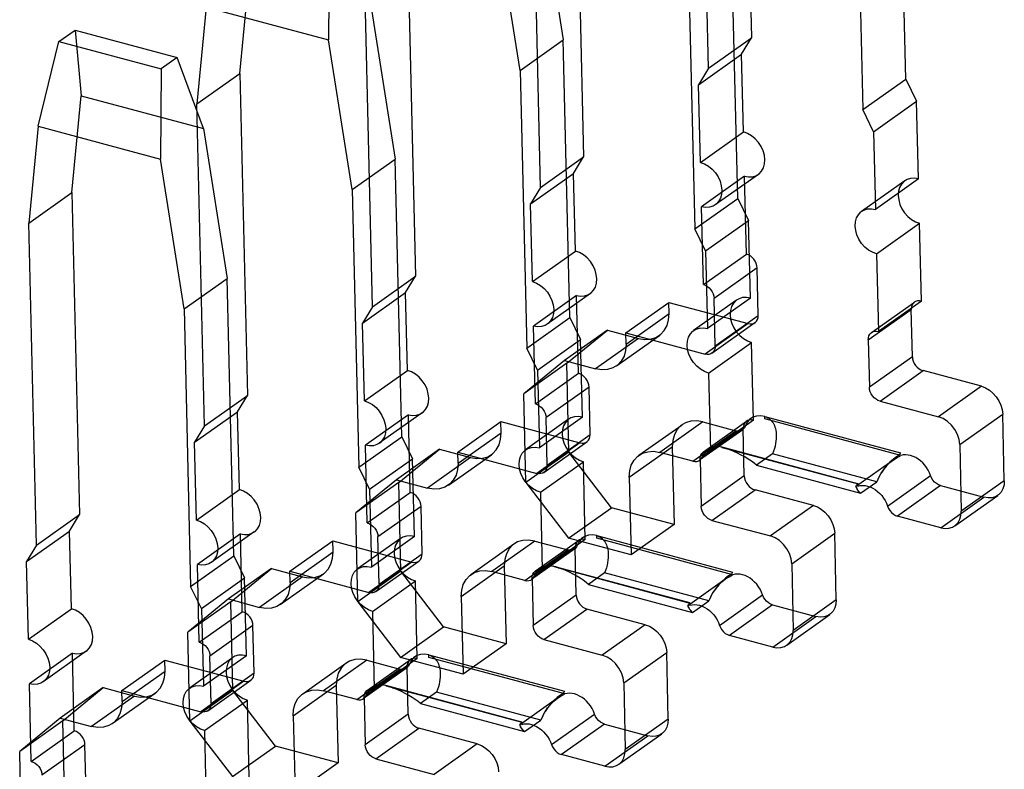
# Model space of a CAD drawing. Header units: millimetres. Extents: x 6 to 414, y 7 to 290.
# Tile 280 of 341: x 201.427 to 201.824, y 140.348 to 140.65. Entities that reach past the tile are written whole.
import ezdxf

# ---------------------------------------------------------------- set-up
doc = ezdxf.new("R2010")
doc.units = ezdxf.units.MM
doc.header["$LTSCALE"] = 23.1
doc.layers.get('0').update_dxf_attribs({"linetype": 'CONTINUOUS'})

msp = doc.modelspace()

# ---------------------------------------------------------------- linework, layer by layer
at = {"color": 6, "linetype": 'Continuous'}
for p, q in [((201.71861, 140.77256), (201.72169, 140.64276)), ((201.70434, 140.63046), (201.70127, 140.76026)), ((201.78385, 140.62608), (201.7812, 140.73798)), ((201.76386, 140.72568), (201.76651, 140.61378)), ((201.65086, 140.72451), (201.65393, 140.59471)), ((201.63659, 140.5824), (201.63351, 140.71221)), ((201.63613, 140.70226), (201.6457, 140.64187)), ((201.62835, 140.62957), (201.61878, 140.68996)), ((201.7161, 140.57802), (201.71345, 140.68993)), ((201.5513, 140.67826), (201.55103, 140.6419)), ((201.69611, 140.67762), (201.69876, 140.56572)), ((201.58311, 140.67646), (201.58618, 140.54665)), ((201.51535, 140.6284), (201.51912, 140.66742)), ((201.56884, 140.53435), (201.56576, 140.66416)), ((201.50178, 140.65512), (201.49801, 140.6161)), ((201.50178, 140.65512), (201.55103, 140.6419)), ((201.56838, 140.6542), (201.57794, 140.59382)), ((201.44238, 140.64126), (201.44889, 140.64587)), ((201.44889, 140.64587), (201.49005, 140.63482)), ((201.44889, 140.64587), (201.45137, 140.61937)), ((201.5606, 140.58152), (201.55103, 140.6419)), ((201.62835, 140.62957), (201.6457, 140.64187)), ((201.64835, 140.52997), (201.6457, 140.64187)), ((201.70434, 140.63046), (201.72169, 140.64276)), ((201.71767, 140.63613), (201.72169, 140.64276)), ((201.43403, 140.60707), (201.44238, 140.64126)), ((201.44238, 140.64126), (201.48355, 140.63021)), ((201.49005, 140.63482), (201.48355, 140.63021)), ((201.50062, 140.60615), (201.49005, 140.63482)), ((201.70032, 140.62383), (201.71767, 140.63613)), ((201.71841, 140.6048), (201.71767, 140.63613)), ((201.48355, 140.63021), (201.48328, 140.59385)), ((201.62835, 140.62957), (201.631, 140.51767)), ((201.70434, 140.63046), (201.70032, 140.62383)), ((201.49801, 140.6161), (201.51535, 140.6284)), ((201.51535, 140.6284), (201.51843, 140.4986)), ((201.76651, 140.61378), (201.78385, 140.62608)), ((201.78385, 140.62608), (201.78824, 140.6172)), ((201.70107, 140.5925), (201.70032, 140.62383)), ((201.4476, 140.58035), (201.45137, 140.61937)), ((201.45137, 140.61937), (201.50062, 140.60615)), ((201.50108, 140.4863), (201.49801, 140.6161)), ((201.77089, 140.6049), (201.76651, 140.61378)), ((201.77089, 140.6049), (201.78824, 140.6172)), ((201.78898, 140.58587), (201.78824, 140.6172)), ((201.43403, 140.60707), (201.43026, 140.56805)), ((201.43403, 140.60707), (201.48328, 140.59385)), ((201.50062, 140.60615), (201.51019, 140.54576)), ((201.70107, 140.5925), (201.71841, 140.6048)), ((201.77089, 140.6049), (201.77163, 140.57356)), ((201.49285, 140.53346), (201.48328, 140.59385)), ((201.5606, 140.58152), (201.57794, 140.59382)), ((201.5806, 140.48192), (201.57794, 140.59382)), ((201.63659, 140.5824), (201.65393, 140.59471)), ((201.64992, 140.58808), (201.65393, 140.59471)), ((201.63257, 140.57578), (201.64992, 140.58808)), ((201.65066, 140.55675), (201.64992, 140.58808)), ((201.71884, 140.5869), (201.70149, 140.5746)), ((201.72441, 140.58769), (201.70706, 140.57539)), ((201.71958, 140.55556), (201.71884, 140.5869)), ((201.78898, 140.58587), (201.77163, 140.57356)), ((201.63659, 140.5824), (201.63257, 140.57578)), ((201.78341, 140.58507), (201.76606, 140.57277)), ((201.43026, 140.56805), (201.4476, 140.58035)), ((201.4476, 140.58035), (201.45068, 140.45055)), ((201.5606, 140.58152), (201.56325, 140.46962)), ((201.69876, 140.56572), (201.7161, 140.57802)), ((201.7161, 140.57802), (201.72048, 140.56914)), ((201.63331, 140.54445), (201.63257, 140.57578)), ((201.70223, 140.54326), (201.70149, 140.5746)), ((201.43333, 140.43824), (201.43026, 140.56805)), ((201.70314, 140.55684), (201.72048, 140.56914)), ((201.72123, 140.53781), (201.72048, 140.56914)), ((201.77206, 140.55566), (201.7894, 140.56796)), ((201.79015, 140.53663), (201.7894, 140.56796)), ((201.70314, 140.55684), (201.69876, 140.56572)), ((201.63331, 140.54445), (201.65066, 140.55675)), ((201.70223, 140.54326), (201.71958, 140.55556)), ((201.70314, 140.55684), (201.70388, 140.52551)), ((201.77206, 140.55566), (201.7728, 140.52433)), ((201.56884, 140.53435), (201.58618, 140.54665)), ((201.58216, 140.54003), (201.58618, 140.54665)), ((201.72388, 140.54996), (201.70654, 140.53766)), ((201.72434, 140.53086), (201.72388, 140.54996)), ((201.49285, 140.53346), (201.51019, 140.54576)), ((201.51284, 140.43386), (201.51019, 140.54576)), ((201.56482, 140.52773), (201.58216, 140.54003)), ((201.58291, 140.50869), (201.58216, 140.54003)), ((201.65108, 140.53884), (201.63374, 140.52654)), ((201.65666, 140.53964), (201.63931, 140.52734)), ((201.65183, 140.50751), (201.65108, 140.53884)), ((201.56884, 140.53435), (201.56482, 140.52773)), ((201.67097, 140.52377), (201.68832, 140.53608)), ((201.68832, 140.53608), (201.72024, 140.52751)), ((201.68842, 140.5316), (201.68832, 140.53608)), ((201.71565, 140.53702), (201.69831, 140.52471)), ((201.72123, 140.53781), (201.70388, 140.52551)), ((201.70699, 140.51856), (201.70654, 140.53766)), ((201.77001, 140.52393), (201.78736, 140.53623)), ((201.79015, 140.53663), (201.7728, 140.52433)), ((201.49285, 140.53346), (201.4955, 140.42156)), ((201.67108, 140.5193), (201.68842, 140.5316)), ((201.70699, 140.51856), (201.72434, 140.53086)), ((201.76871, 140.52098), (201.78605, 140.53328)), ((201.7865, 140.51418), (201.78605, 140.53328)), ((201.56556, 140.49639), (201.56482, 140.52773)), ((201.631, 140.51767), (201.64835, 140.52997)), ((201.63448, 140.49521), (201.63374, 140.52654)), ((201.64835, 140.52997), (201.65273, 140.52109)), ((201.72024, 140.52751), (201.7029, 140.51521)), ((201.70568, 140.51561), (201.72303, 140.52791)), ((201.66354, 140.52493), (201.64619, 140.51263)), ((201.64716, 140.51154), (201.66354, 140.52493)), ((201.66354, 140.52493), (201.67614, 140.52155)), ((201.66716, 140.51044), (201.6845, 140.52275)), ((201.67097, 140.52377), (201.7029, 140.51521)), ((201.67108, 140.5193), (201.67097, 140.52377)), ((201.63539, 140.50879), (201.65273, 140.52109)), ((201.65347, 140.48976), (201.65273, 140.52109)), ((201.67614, 140.52155), (201.6588, 140.50925)), ((201.70431, 140.50761), (201.72165, 140.51991)), ((201.72239, 140.48858), (201.72165, 140.51991)), ((201.76871, 140.52098), (201.76916, 140.50187)), ((201.63539, 140.50879), (201.631, 140.51767)), ((201.64619, 140.51263), (201.62982, 140.49924)), ((201.64716, 140.51154), (201.62982, 140.49924)), ((201.64619, 140.51263), (201.6588, 140.50925)), ((201.64801, 140.47573), (201.64716, 140.51154)), ((201.7865, 140.51418), (201.76916, 140.50187)), ((201.56556, 140.49639), (201.58291, 140.50869)), ((201.63448, 140.49521), (201.65183, 140.50751)), ((201.63539, 140.50879), (201.63613, 140.47746)), ((201.70431, 140.50761), (201.70505, 140.47627)), ((201.77347, 140.49627), (201.79081, 140.50857)), ((201.81433, 140.50226), (201.79081, 140.50857)), ((201.50108, 140.4863), (201.51843, 140.4986)), ((201.51441, 140.49197), (201.51843, 140.4986)), ((201.63067, 140.46343), (201.62982, 140.49924)), ((201.65613, 140.50191), (201.63879, 140.48961)), ((201.65658, 140.4828), (201.65613, 140.50191)), ((201.81433, 140.50226), (201.79699, 140.48996)), ((201.77347, 140.49627), (201.79699, 140.48996)), ((201.49707, 140.47967), (201.51441, 140.49197)), ((201.51515, 140.46064), (201.51441, 140.49197)), ((201.58333, 140.49079), (201.56599, 140.47849)), ((201.5889, 140.49159), (201.57156, 140.47928)), ((201.58407, 140.45946), (201.58333, 140.49079)), ((201.8056, 140.47875), (201.82295, 140.49105)), ((201.82358, 140.4642), (201.82295, 140.49105)), ((201.60322, 140.47572), (201.62057, 140.48802)), ((201.62057, 140.48802), (201.65249, 140.47946)), ((201.62067, 140.48355), (201.62057, 140.48802)), ((201.6479, 140.48896), (201.63056, 140.47666)), ((201.65347, 140.48976), (201.63613, 140.47746)), ((201.63924, 140.4705), (201.63879, 140.48961)), ((201.67628, 140.47444), (201.69362, 140.48674)), ((201.70198, 140.48793), (201.68464, 140.47563)), ((201.72239, 140.48858), (201.70185, 140.47398)), ((201.70198, 140.48793), (201.7153, 140.48436)), ((201.70226, 140.47588), (201.71961, 140.48818)), ((201.50108, 140.4863), (201.49707, 140.47967)), ((201.60333, 140.47124), (201.62067, 140.48355)), ((201.63924, 140.4705), (201.65658, 140.4828)), ((201.69796, 140.47206), (201.7153, 140.48436)), ((201.71809, 140.48476), (201.70074, 140.47245)), ((201.70095, 140.47292), (201.7183, 140.48523)), ((201.71875, 140.46612), (201.7183, 140.48523)), ((201.49781, 140.44834), (201.49707, 140.47967)), ((201.56325, 140.46962), (201.5806, 140.48192)), ((201.5806, 140.48192), (201.58498, 140.47304)), ((201.65249, 140.47946), (201.63515, 140.46715)), ((201.63793, 140.46755), (201.65528, 140.47985)), ((201.8056, 140.47875), (201.80624, 140.4519)), ((201.56673, 140.44716), (201.56599, 140.47849)), ((201.59579, 140.47688), (201.57844, 140.46458)), ((201.57941, 140.46349), (201.59579, 140.47688)), ((201.59579, 140.47688), (201.60839, 140.4735)), ((201.5994, 140.46239), (201.61675, 140.47469)), ((201.60322, 140.47572), (201.63515, 140.46715)), ((201.60333, 140.47124), (201.60322, 140.47572)), ((201.64801, 140.47573), (201.63067, 140.46343)), ((201.66524, 140.45332), (201.64801, 140.47573)), ((201.67235, 140.46559), (201.6897, 140.47789)), ((201.69796, 140.47206), (201.68464, 140.47563)), ((201.6897, 140.47789), (201.69044, 140.44655)), ((201.73016, 140.47507), (201.72366, 140.47046)), ((201.77217, 140.4638), (201.73016, 140.47507)), ((201.56764, 140.46074), (201.58498, 140.47304)), ((201.58572, 140.44171), (201.58498, 140.47304)), ((201.60839, 140.4735), (201.59104, 140.4612)), ((201.63655, 140.45955), (201.6539, 140.47185)), ((201.65464, 140.44052), (201.6539, 140.47185)), ((201.70095, 140.47292), (201.70141, 140.45382)), ((201.77953, 140.47307), (201.76354, 140.46173)), ((201.56764, 140.46074), (201.56325, 140.46962)), ((201.72366, 140.47046), (201.76566, 140.45919)), ((201.57844, 140.46458), (201.56206, 140.45118)), ((201.57941, 140.46349), (201.56206, 140.45118)), ((201.57844, 140.46458), (201.59104, 140.4612)), ((201.58026, 140.42768), (201.57941, 140.46349)), ((201.63067, 140.46343), (201.64789, 140.44102)), ((201.67235, 140.46559), (201.67309, 140.43425)), ((201.71875, 140.46612), (201.70141, 140.45382)), ((201.76566, 140.45919), (201.77217, 140.4638)), ((201.7765, 140.45395), (201.79384, 140.46625)), ((201.82358, 140.4642), (201.80624, 140.4519)), ((201.49781, 140.44834), (201.51515, 140.46064)), ((201.56673, 140.44716), (201.58407, 140.45946)), ((201.56764, 140.46074), (201.56838, 140.4294)), ((201.63655, 140.45955), (201.6373, 140.42822)), ((201.70571, 140.44822), (201.72306, 140.46052)), ((201.74658, 140.45421), (201.72306, 140.46052)), ((201.79787, 140.4622), (201.78053, 140.4499)), ((201.79787, 140.4622), (201.81539, 140.4575)), ((201.79805, 140.4452), (201.81539, 140.4575)), ((201.80362, 140.44599), (201.82097, 140.4583)), ((201.56291, 140.41538), (201.56206, 140.45118)), ((201.58838, 140.45385), (201.57103, 140.44155)), ((201.58883, 140.43475), (201.58838, 140.45385)), ((201.64789, 140.44102), (201.66524, 140.45332)), ((201.69044, 140.44655), (201.66524, 140.45332)), ((201.74658, 140.45421), (201.72924, 140.44191)), ((201.43333, 140.43824), (201.45068, 140.45055)), ((201.44666, 140.44392), (201.45068, 140.45055)), ((201.70571, 140.44822), (201.72924, 140.44191)), ((201.79805, 140.4452), (201.78053, 140.4499)), ((201.42931, 140.43162), (201.44666, 140.44392)), ((201.4474, 140.41259), (201.44666, 140.44392)), ((201.52115, 140.44353), (201.50381, 140.43123)), ((201.69044, 140.44655), (201.67309, 140.43425)), ((201.73785, 140.4307), (201.75519, 140.443)), ((201.75583, 140.41615), (201.75519, 140.443)), ((201.51558, 140.44274), (201.49823, 140.43044)), ((201.51632, 140.4114), (201.51558, 140.44274)), ((201.53547, 140.42767), (201.55281, 140.43997)), ((201.55281, 140.43997), (201.58474, 140.4314)), ((201.55292, 140.43549), (201.55281, 140.43997)), ((201.58015, 140.44091), (201.5628, 140.42861)), ((201.58572, 140.44171), (201.56838, 140.4294)), ((201.57149, 140.42245), (201.57103, 140.44155)), ((201.63423, 140.43988), (201.61688, 140.42758)), ((201.65464, 140.44052), (201.63409, 140.42593)), ((201.63423, 140.43988), (201.64755, 140.43631)), ((201.63451, 140.42782), (201.65185, 140.44012)), ((201.67309, 140.43425), (201.64789, 140.44102)), ((201.43333, 140.43824), (201.42931, 140.43162)), ((201.53557, 140.42319), (201.55292, 140.43549)), ((201.60852, 140.42639), (201.62587, 140.43869)), ((201.63021, 140.424), (201.64755, 140.43631)), ((201.65034, 140.4367), (201.63299, 140.4244)), ((201.6332, 140.42487), (201.65055, 140.43717)), ((201.651, 140.41807), (201.65055, 140.43717)), ((201.43006, 140.40029), (201.42931, 140.43162)), ((201.4955, 140.42156), (201.51284, 140.43386)), ((201.51284, 140.43386), (201.51723, 140.42498)), ((201.58474, 140.4314), (201.56739, 140.4191)), ((201.57018, 140.4195), (201.58752, 140.4318)), ((201.57149, 140.42245), (201.58883, 140.43475)), ((201.49898, 140.3991), (201.49823, 140.43044)), ((201.52803, 140.42883), (201.51069, 140.41653)), ((201.51166, 140.41543), (201.52803, 140.42883)), ((201.52803, 140.42883), (201.54064, 140.42545)), ((201.53547, 140.42767), (201.56739, 140.4191)), ((201.53557, 140.42319), (201.53547, 140.42767)), ((201.58026, 140.42768), (201.56291, 140.41538)), ((201.59748, 140.40526), (201.58026, 140.42768)), ((201.6046, 140.41753), (201.62194, 140.42983)), ((201.63021, 140.424), (201.61688, 140.42758)), ((201.62194, 140.42983), (201.62269, 140.3985)), ((201.66241, 140.42702), (201.65591, 140.42241)), ((201.70442, 140.41575), (201.66241, 140.42702)), ((201.73785, 140.4307), (201.73849, 140.40384)), ((201.49988, 140.41268), (201.51723, 140.42498)), ((201.51797, 140.39365), (201.51723, 140.42498)), ((201.54064, 140.42545), (201.52329, 140.41314)), ((201.53165, 140.41434), (201.549, 140.42664)), ((201.5688, 140.4115), (201.58615, 140.4238)), ((201.58689, 140.39247), (201.58615, 140.4238)), ((201.6332, 140.42487), (201.63365, 140.40577)), ((201.71177, 140.42501), (201.69579, 140.41368)), ((201.49988, 140.41268), (201.4955, 140.42156)), ((201.65591, 140.42241), (201.69791, 140.41113)), ((201.51069, 140.41653), (201.49431, 140.40313)), ((201.51166, 140.41543), (201.49431, 140.40313)), ((201.51069, 140.41653), (201.52329, 140.41314)), ((201.51251, 140.37962), (201.51166, 140.41543)), ((201.56291, 140.41538), (201.58014, 140.39296)), ((201.6046, 140.41753), (201.60534, 140.3862)), ((201.651, 140.41807), (201.63365, 140.40577)), ((201.69791, 140.41113), (201.70442, 140.41575)), ((201.70874, 140.40589), (201.72609, 140.4182)), ((201.75583, 140.41615), (201.73849, 140.40384)), ((201.43006, 140.40029), (201.4474, 140.41259)), ((201.49898, 140.3991), (201.51632, 140.4114)), ((201.49988, 140.41268), (201.50062, 140.38135)), ((201.5688, 140.4115), (201.56954, 140.38017)), ((201.63796, 140.40016), (201.65531, 140.41247)), ((201.67883, 140.40615), (201.65531, 140.41247)), ((201.73012, 140.41415), (201.71277, 140.40185)), ((201.73012, 140.41415), (201.74764, 140.40945)), ((201.7303, 140.39715), (201.74764, 140.40945)), ((201.73587, 140.39794), (201.75321, 140.41024)), ((201.49516, 140.36732), (201.49431, 140.40313)), ((201.52063, 140.4058), (201.50328, 140.3935)), ((201.52108, 140.3867), (201.52063, 140.4058)), ((201.58014, 140.39296), (201.59748, 140.40526)), ((201.62269, 140.3985), (201.59748, 140.40526)), ((201.67883, 140.40615), (201.66148, 140.39385)), ((201.63796, 140.40016), (201.66148, 140.39385)), ((201.7303, 140.39715), (201.71277, 140.40185)), ((201.4534, 140.39548), (201.43605, 140.38318)), ((201.62269, 140.3985), (201.60534, 140.3862)), ((201.44783, 140.39468), (201.43048, 140.38238)), ((201.44857, 140.36335), (201.44783, 140.39468)), ((201.46772, 140.37961), (201.48506, 140.39192)), ((201.48506, 140.39192), (201.51698, 140.38335)), ((201.48517, 140.38744), (201.48506, 140.39192)), ((201.5124, 140.39286), (201.49505, 140.38055)), ((201.51797, 140.39365), (201.50062, 140.38135)), ((201.50373, 140.3744), (201.50328, 140.3935)), ((201.56648, 140.39183), (201.54913, 140.37953)), ((201.58689, 140.39247), (201.56634, 140.37787)), ((201.56648, 140.39183), (201.5798, 140.38825)), ((201.56676, 140.37977), (201.5841, 140.39207)), ((201.60534, 140.3862), (201.58014, 140.39296)), ((201.6701, 140.38265), (201.68744, 140.39495)), ((201.68808, 140.36809), (201.68744, 140.39495)), ((201.46782, 140.37514), (201.48517, 140.38744)), ((201.54077, 140.37833), (201.55812, 140.39063)), ((201.56245, 140.37595), (201.5798, 140.38825)), ((201.58258, 140.38865), (201.56524, 140.37635)), ((201.56545, 140.37682), (201.58279, 140.38912)), ((201.58325, 140.37002), (201.58279, 140.38912)), ((201.51698, 140.38335), (201.49964, 140.37105)), ((201.50243, 140.37145), (201.51977, 140.38375)), ((201.50373, 140.3744), (201.52108, 140.3867)), ((201.43122, 140.35105), (201.43048, 140.38238)), ((201.46028, 140.38077), (201.44294, 140.36847)), ((201.4439, 140.36738), (201.46028, 140.38077)), ((201.46028, 140.38077), (201.47288, 140.37739)), ((201.46772, 140.37961), (201.49964, 140.37105)), ((201.46782, 140.37514), (201.46772, 140.37961)), ((201.51251, 140.37962), (201.49516, 140.36732)), ((201.52973, 140.35721), (201.51251, 140.37962)), ((201.53685, 140.36948), (201.55419, 140.38178)), ((201.56245, 140.37595), (201.54913, 140.37953)), ((201.55419, 140.38178), (201.55493, 140.35045)), ((201.6701, 140.38265), (201.67073, 140.35579)), ((201.47288, 140.37739), (201.45554, 140.36509)), ((201.4639, 140.36628), (201.48124, 140.37859)), ((201.50105, 140.36345), (201.51839, 140.37575)), ((201.51914, 140.34442), (201.51839, 140.37575)), ((201.56545, 140.37682), (201.5659, 140.35771)), ((201.59466, 140.37897), (201.58815, 140.37435)), ((201.63666, 140.36769), (201.59466, 140.37897)), ((201.64402, 140.37696), (201.62804, 140.36562)), ((201.58815, 140.37435), (201.63016, 140.36308)), ((201.44294, 140.36847), (201.42656, 140.35508)), ((201.4439, 140.36738), (201.42656, 140.35508)), ((201.44294, 140.36847), (201.45554, 140.36509)), ((201.44475, 140.33157), (201.4439, 140.36738)), ((201.53685, 140.36948), (201.53759, 140.33815)), ((201.58325, 140.37002), (201.5659, 140.35771)), ((201.63016, 140.36308), (201.63666, 140.36769)), ((201.64099, 140.35784), (201.65833, 140.37014)), ((201.68808, 140.36809), (201.67073, 140.35579)), ((201.49516, 140.36732), (201.51239, 140.34491)), ((201.50105, 140.36345), (201.50179, 140.33211)), ((201.57021, 140.35211), (201.58755, 140.36441)), ((201.61108, 140.3581), (201.58755, 140.36441)), ((201.66237, 140.3661), (201.64502, 140.35379)), ((201.66237, 140.3661), (201.67989, 140.36139)), ((201.43122, 140.35105), (201.44857, 140.36335)), ((201.66254, 140.34909), (201.67989, 140.36139)), ((201.66812, 140.34989), (201.68546, 140.36219)), ((201.45287, 140.35775), (201.43553, 140.34545)), ((201.45333, 140.33864), (201.45287, 140.35775)), ((201.51239, 140.34491), (201.52973, 140.35721)), ((201.55493, 140.35045), (201.52973, 140.35721)), ((201.61108, 140.3581), (201.59373, 140.3458)), ((201.42741, 140.31927), (201.42656, 140.35508)), ((201.57021, 140.35211), (201.59373, 140.3458)), ((201.66254, 140.34909), (201.64502, 140.35379)), ((201.55493, 140.35045), (201.53759, 140.33815))]:
    msp.add_line(p, q, dxfattribs=at)
at = {"color": 7, "linetype": 'Continuous'}
for p, q in [((201.72697, 140.49012), (201.78171, 140.47544)), ((201.727, 140.48908), (201.72697, 140.49012)), ((201.78186, 140.47436), (201.727, 140.48908)), ((201.70963, 140.47782), (201.76436, 140.46313)), ((201.70999, 140.47749), (201.70963, 140.47782)), ((201.76473, 140.4628), (201.70999, 140.47749)), ((201.78171, 140.47544), (201.78137, 140.4746)), ((201.77297, 140.46553), (201.77393, 140.46726)), ((201.76436, 140.46313), (201.76452, 140.46205)), ((201.77299, 140.46559), (201.77217, 140.4638)), ((201.76497, 140.45986), (201.76566, 140.45919)), ((201.65922, 140.44207), (201.71395, 140.42738)), ((201.65924, 140.44103), (201.65922, 140.44207)), ((201.71411, 140.4263), (201.65924, 140.44103)), ((201.64187, 140.42977), (201.69661, 140.41508)), ((201.64224, 140.42944), (201.64187, 140.42977)), ((201.69697, 140.41475), (201.64224, 140.42944)), ((201.71395, 140.42738), (201.71361, 140.42655)), ((201.70521, 140.41748), (201.70618, 140.41921)), ((201.69661, 140.41508), (201.69677, 140.414)), ((201.70524, 140.41753), (201.70442, 140.41575)), ((201.69722, 140.4118), (201.69791, 140.41113)), ((201.59147, 140.39402), (201.6462, 140.37933)), ((201.59149, 140.39297), (201.59147, 140.39402)), ((201.64636, 140.37825), (201.59149, 140.39297)), ((201.57412, 140.38171), (201.62886, 140.36703)), ((201.57449, 140.38138), (201.57412, 140.38171)), ((201.62922, 140.36669), (201.57449, 140.38138)), ((201.6462, 140.37933), (201.64586, 140.3785)), ((201.63749, 140.36948), (201.63666, 140.36769)), ((201.63746, 140.36943), (201.63843, 140.37116)), ((201.62886, 140.36703), (201.62902, 140.36595)), ((201.62947, 140.36375), (201.63016, 140.36308))]:
    msp.add_line(p, q, dxfattribs=at)
at = {"color": 6, "linetype": 'Continuous'}
for points in [[(201.72702, 140.59359), (201.72682, 140.59538), (201.72631, 140.59718), (201.7255, 140.59893), (201.72441, 140.60059), (201.72312, 140.60203), (201.72166, 140.60325), (201.72008, 140.60418), (201.71841, 140.6048)], [(201.70107, 140.5925), (201.7027, 140.59189), (201.70428, 140.59097), (201.70575, 140.58976), (201.70707, 140.58828), (201.70814, 140.58665), (201.70895, 140.58491), (201.70947, 140.58311), (201.70968, 140.58129)], [(201.71884, 140.5869), (201.72046, 140.58663), (201.72202, 140.58671), (201.72345, 140.58715), (201.72471, 140.58793), (201.72572, 140.589), (201.72646, 140.59033), (201.7269, 140.59187), (201.72702, 140.59359)], [(201.78898, 140.58587), (201.78735, 140.58613), (201.78579, 140.58605), (201.78437, 140.58562), (201.7831, 140.58484), (201.78209, 140.58377), (201.78135, 140.58243), (201.78091, 140.58089), (201.78079, 140.57917)], [(201.70968, 140.58129), (201.70956, 140.5796), (201.70913, 140.57805), (201.70839, 140.57672), (201.70737, 140.57562), (201.70613, 140.57485), (201.7047, 140.57442), (201.70315, 140.57433), (201.70149, 140.5746)], [(201.78079, 140.57917), (201.78099, 140.57739), (201.78151, 140.57559), (201.78231, 140.57384), (201.7834, 140.57218), (201.78469, 140.57073), (201.78616, 140.56951), (201.78774, 140.56858), (201.7894, 140.56796)], [(201.76345, 140.56687), (201.76356, 140.56856), (201.764, 140.57011), (201.76473, 140.57144), (201.76576, 140.57254), (201.767, 140.5733), (201.76842, 140.57374), (201.76998, 140.57383), (201.77163, 140.57356)], [(201.77206, 140.55566), (201.77042, 140.55627), (201.76884, 140.55719), (201.76737, 140.5584), (201.76606, 140.55988), (201.76498, 140.5615), (201.76417, 140.56325), (201.76365, 140.56505), (201.76345, 140.56687)], [(201.65927, 140.54554), (201.65907, 140.54732), (201.65856, 140.54912), (201.65775, 140.55087), (201.65666, 140.55253), (201.65537, 140.55398), (201.6539, 140.55519), (201.65232, 140.55613), (201.65066, 140.55675)], [(201.72388, 140.54996), (201.72378, 140.55085), (201.72353, 140.55175), (201.72312, 140.55263), (201.72258, 140.55346), (201.72193, 140.55418), (201.7212, 140.55479), (201.72041, 140.55525), (201.71958, 140.55556)], [(201.63331, 140.54445), (201.63495, 140.54384), (201.63653, 140.54291), (201.638, 140.5417), (201.63932, 140.54023), (201.64039, 140.5386), (201.6412, 140.53685), (201.64172, 140.53505), (201.64193, 140.53324)], [(201.65108, 140.53884), (201.65271, 140.53858), (201.65427, 140.53866), (201.6557, 140.53909), (201.65696, 140.53987), (201.65797, 140.54094), (201.65871, 140.54227), (201.65915, 140.54382), (201.65927, 140.54554)], [(201.70223, 140.54326), (201.70305, 140.54296), (201.70384, 140.5425), (201.70458, 140.54189), (201.70523, 140.54116), (201.70577, 140.54034), (201.70618, 140.53947), (201.70644, 140.53857), (201.70654, 140.53766)], [(201.72123, 140.53781), (201.7196, 140.53808), (201.71804, 140.538), (201.71661, 140.53756), (201.71535, 140.53678), (201.71434, 140.53571), (201.7136, 140.53438), (201.71316, 140.53284), (201.71304, 140.53111)], [(201.79015, 140.53663), (201.78933, 140.53676), (201.78855, 140.53672), (201.78784, 140.5365), (201.78721, 140.53611), (201.7867, 140.53558), (201.78633, 140.53491), (201.78611, 140.53414), (201.78605, 140.53328)], [(201.64193, 140.53324), (201.64181, 140.53154), (201.64137, 140.53), (201.64064, 140.52866), (201.63962, 140.52757), (201.63838, 140.5268), (201.63695, 140.52636), (201.63539, 140.52627), (201.63374, 140.52654)], [(201.67614, 140.52155), (201.67858, 140.52115), (201.68092, 140.52128), (201.68306, 140.52193), (201.68496, 140.52309), (201.68647, 140.5247), (201.68758, 140.5267), (201.68824, 140.52901), (201.68842, 140.5316)], [(201.71304, 140.53111), (201.71324, 140.52933), (201.71375, 140.52753), (201.71456, 140.52578), (201.71565, 140.52412), (201.71694, 140.52267), (201.71841, 140.52146), (201.71999, 140.52053), (201.72165, 140.51991)], [(201.72024, 140.52751), (201.72106, 140.52738), (201.72183, 140.52742), (201.72255, 140.52763), (201.72318, 140.52802), (201.72369, 140.52856), (201.72405, 140.52922), (201.72427, 140.53), (201.72434, 140.53086)], [(201.69569, 140.51881), (201.69581, 140.52051), (201.69625, 140.52205), (201.69698, 140.52339), (201.698, 140.52448), (201.69924, 140.52525), (201.70067, 140.52569), (201.70223, 140.52578), (201.70388, 140.52551)], [(201.76871, 140.52098), (201.76877, 140.52183), (201.76898, 140.5226), (201.76935, 140.52327), (201.76986, 140.52381), (201.77048, 140.5242), (201.7712, 140.52442), (201.77197, 140.52446), (201.7728, 140.52433)], [(201.67108, 140.5193), (201.6709, 140.51675), (201.67025, 140.51444), (201.66915, 140.51243), (201.66761, 140.51079), (201.66575, 140.50964), (201.66361, 140.50898), (201.66128, 140.50885), (201.6588, 140.50925)], [(201.70431, 140.50761), (201.70267, 140.50821), (201.70109, 140.50914), (201.69962, 140.51035), (201.6983, 140.51182), (201.69723, 140.51345), (201.69642, 140.5152), (201.6959, 140.517), (201.69569, 140.51881)], [(201.70699, 140.51856), (201.70693, 140.51771), (201.70672, 140.51694), (201.70635, 140.51627), (201.70584, 140.51572), (201.70522, 140.51534), (201.7045, 140.51512), (201.70373, 140.51507), (201.7029, 140.51521)], [(201.7865, 140.51418), (201.7866, 140.51329), (201.78686, 140.51239), (201.78726, 140.51151), (201.78781, 140.51068), (201.78846, 140.50996), (201.78919, 140.50935), (201.78998, 140.50888), (201.79081, 140.50857)], [(201.59152, 140.49749), (201.59132, 140.49927), (201.5908, 140.50107), (201.59, 140.50282), (201.58891, 140.50448), (201.58762, 140.50593), (201.58615, 140.50714), (201.58457, 140.50807), (201.58291, 140.50869)], [(201.65613, 140.50191), (201.65603, 140.5028), (201.65577, 140.5037), (201.65537, 140.50457), (201.65483, 140.5054), (201.65418, 140.50613), (201.65345, 140.50673), (201.65266, 140.5072), (201.65183, 140.50751)], [(201.77347, 140.49627), (201.77265, 140.49658), (201.77186, 140.49704), (201.77112, 140.49764), (201.77046, 140.49838), (201.76993, 140.49919), (201.76952, 140.50007), (201.76926, 140.50097), (201.76916, 140.50187)], [(201.81433, 140.50226), (201.81597, 140.50165), (201.81755, 140.50073), (201.81902, 140.49952), (201.82034, 140.49805), (201.82141, 140.49642), (201.82222, 140.49467), (201.82274, 140.49287), (201.82295, 140.49105)], [(201.56556, 140.49639), (201.5672, 140.49578), (201.56878, 140.49486), (201.57025, 140.49365), (201.57156, 140.49218), (201.57264, 140.49055), (201.57345, 140.4888), (201.57397, 140.487), (201.57417, 140.48519)], [(201.58333, 140.49079), (201.58496, 140.49052), (201.58652, 140.49061), (201.58794, 140.49104), (201.58921, 140.49182), (201.59022, 140.49289), (201.59096, 140.49422), (201.5914, 140.49576), (201.59152, 140.49749)], [(201.63448, 140.49521), (201.6353, 140.49491), (201.63609, 140.49444), (201.63682, 140.49384), (201.63748, 140.4931), (201.63802, 140.49229), (201.63842, 140.49141), (201.63868, 140.49051), (201.63879, 140.48961)], [(201.65347, 140.48976), (201.65185, 140.49003), (201.65029, 140.48994), (201.64886, 140.48951), (201.6476, 140.48873), (201.64659, 140.48766), (201.64585, 140.48633), (201.64541, 140.48479), (201.64529, 140.48306)], [(201.70198, 140.48793), (201.69954, 140.48833), (201.6972, 140.48821), (201.69506, 140.48756), (201.69316, 140.48639), (201.69165, 140.48479), (201.69054, 140.48279), (201.68988, 140.48047), (201.6897, 140.47789)], [(201.72239, 140.48858), (201.72158, 140.48871), (201.7208, 140.48867), (201.72009, 140.48845), (201.71945, 140.48806), (201.71895, 140.48753), (201.71858, 140.48686), (201.71836, 140.48609), (201.7183, 140.48523)], [(201.72697, 140.49012), (201.72529, 140.49039), (201.72365, 140.49028), (201.72217, 140.48979), (201.72089, 140.48892), (201.7199, 140.48776), (201.71885, 140.48556)], [(201.72697, 140.49012), (201.72741, 140.48999), (201.72783, 140.48981), (201.72824, 140.4896), (201.72863, 140.48936), (201.72901, 140.48907), (201.72937, 140.48874), (201.72971, 140.48837), (201.73004, 140.48796), (201.73034, 140.48751), (201.73062, 140.487), (201.73088, 140.48645), (201.7311, 140.48584), (201.73129, 140.48519), (201.73145, 140.48447), (201.73156, 140.48371), (201.73163, 140.4829), (201.73165, 140.48203), (201.73161, 140.48112), (201.73152, 140.48017), (201.73137, 140.47918), (201.73116, 140.47817), (201.73089, 140.47714), (201.73056, 140.47611), (201.73016, 140.47507)], [(201.8056, 140.47875), (201.80535, 140.48079), (201.80469, 140.48284), (201.80365, 140.4848), (201.80228, 140.4866), (201.80067, 140.48809), (201.79888, 140.48922), (201.79699, 140.48996)], [(201.57417, 140.48519), (201.57406, 140.48349), (201.57362, 140.48195), (201.57289, 140.48061), (201.57186, 140.47952), (201.57062, 140.47875), (201.5692, 140.47831), (201.56764, 140.47822), (201.56599, 140.47849)], [(201.60839, 140.4735), (201.61083, 140.4731), (201.61317, 140.47322), (201.61531, 140.47387), (201.61721, 140.47504), (201.61872, 140.47665), (201.61983, 140.47865), (201.62049, 140.48096), (201.62067, 140.48355)], [(201.64529, 140.48306), (201.64549, 140.48128), (201.646, 140.47948), (201.64681, 140.47773), (201.6479, 140.47607), (201.64919, 140.47462), (201.65065, 140.47341), (201.65223, 140.47248), (201.6539, 140.47185)], [(201.65249, 140.47946), (201.6533, 140.47932), (201.65408, 140.47936), (201.6548, 140.47958), (201.65543, 140.47997), (201.65593, 140.48051), (201.6563, 140.48117), (201.65652, 140.48194), (201.65658, 140.4828)], [(201.71885, 140.48556), (201.71835, 140.48496), (201.71771, 140.48453), (201.71697, 140.48428), (201.71617, 140.48422), (201.7153, 140.48436)], [(201.62794, 140.47076), (201.62806, 140.47245), (201.62849, 140.474), (201.62923, 140.47534), (201.63025, 140.47643), (201.63149, 140.4772), (201.63292, 140.47764), (201.63447, 140.47773), (201.63613, 140.47746)], [(201.67235, 140.46559), (201.67253, 140.46813), (201.67318, 140.47045), (201.67428, 140.47245), (201.67582, 140.47409), (201.67768, 140.47524), (201.67982, 140.4759), (201.68215, 140.47604), (201.68464, 140.47563)], [(201.69796, 140.47206), (201.6988, 140.47192), (201.69962, 140.47198), (201.70036, 140.47223), (201.701, 140.47266), (201.70149, 140.47324), (201.70253, 140.47542)], [(201.70095, 140.47292), (201.70101, 140.47377), (201.70123, 140.47455), (201.7016, 140.47521), (201.70211, 140.47576), (201.70273, 140.47614), (201.70344, 140.47636), (201.70422, 140.47641), (201.70505, 140.47627)], [(201.70253, 140.47542), (201.70354, 140.47661), (201.70481, 140.47748), (201.70629, 140.47798), (201.70789, 140.47809), (201.70963, 140.47782)], [(201.70963, 140.47782), (201.71, 140.47772), (201.71039, 140.4776), (201.71079, 140.47748), (201.71121, 140.47734), (201.71163, 140.47719), (201.71207, 140.47704), (201.71251, 140.47687), (201.71298, 140.47669)], [(201.79384, 140.46625), (201.79341, 140.46738), (201.79287, 140.46847), (201.79222, 140.46951), (201.79149, 140.47049), (201.79067, 140.47139), (201.78978, 140.47221), (201.78884, 140.47291), (201.78786, 140.47351), (201.78684, 140.47398), (201.78582, 140.47433), (201.78479, 140.47455), (201.78378, 140.47462), (201.78281, 140.47456), (201.78186, 140.47436)], [(201.60333, 140.47124), (201.60315, 140.4687), (201.6025, 140.46638), (201.6014, 140.46438), (201.59986, 140.46274), (201.598, 140.46159), (201.59586, 140.46093), (201.59353, 140.46079), (201.59104, 140.4612)], [(201.63655, 140.45955), (201.63492, 140.46016), (201.63334, 140.46109), (201.63187, 140.4623), (201.63055, 140.46377), (201.62948, 140.4654), (201.62867, 140.46715), (201.62815, 140.46895), (201.62794, 140.47076)], [(201.63924, 140.4705), (201.63918, 140.46966), (201.63896, 140.46888), (201.6386, 140.46821), (201.63808, 140.46767), (201.63746, 140.46728), (201.63675, 140.46706), (201.63597, 140.46702), (201.63515, 140.46715)], [(201.71875, 140.46612), (201.71885, 140.46523), (201.71911, 140.46433), (201.71951, 140.46346), (201.72006, 140.46263), (201.7207, 140.4619), (201.72144, 140.4613), (201.72223, 140.46083), (201.72306, 140.46052)], [(201.79787, 140.4622), (201.79702, 140.46252), (201.79619, 140.46302), (201.79543, 140.46367), (201.79477, 140.46445), (201.79423, 140.46531), (201.79384, 140.46625)], [(201.82358, 140.4642), (201.82346, 140.4625), (201.82303, 140.46096), (201.8223, 140.45962), (201.82127, 140.45853), (201.82003, 140.45776), (201.81861, 140.45732), (201.81705, 140.45723), (201.81539, 140.4575)], [(201.52377, 140.44943), (201.52357, 140.45122), (201.52305, 140.45302), (201.52225, 140.45477), (201.52116, 140.45643), (201.51986, 140.45787), (201.5184, 140.45909), (201.51682, 140.46002), (201.51515, 140.46064)], [(201.58838, 140.45385), (201.58828, 140.45475), (201.58802, 140.45565), (201.58762, 140.45652), (201.58707, 140.45735), (201.58643, 140.45807), (201.58569, 140.45868), (201.5849, 140.45915), (201.58407, 140.45946)], [(201.76452, 140.46205), (201.76546, 140.46226), (201.76644, 140.46232), (201.76745, 140.46224), (201.76847, 140.46203), (201.7695, 140.46168), (201.77051, 140.46121), (201.7715, 140.46061), (201.77244, 140.4599), (201.77333, 140.45909), (201.77414, 140.45819), (201.77488, 140.45721), (201.77552, 140.45617), (201.77606, 140.45508), (201.7765, 140.45395)], [(201.70571, 140.44822), (201.7049, 140.44852), (201.7041, 140.44899), (201.70337, 140.44959), (201.70271, 140.45033), (201.70218, 140.45114), (201.70177, 140.45201), (201.70151, 140.45291), (201.70141, 140.45382)], [(201.74658, 140.45421), (201.74822, 140.4536), (201.7498, 140.45267), (201.75127, 140.45146), (201.75258, 140.44999), (201.75366, 140.44836), (201.75447, 140.44661), (201.75499, 140.44482), (201.75519, 140.443)], [(201.7765, 140.45395), (201.77688, 140.45303), (201.77741, 140.45216), (201.77808, 140.45138), (201.77884, 140.45072), (201.77966, 140.45023), (201.78053, 140.4499)], [(201.79805, 140.4452), (201.79968, 140.44493), (201.80123, 140.44502), (201.80266, 140.44545), (201.80393, 140.44623), (201.80494, 140.4473), (201.80567, 140.44863), (201.80611, 140.45017), (201.80624, 140.4519)], [(201.49781, 140.44834), (201.49944, 140.44773), (201.50103, 140.44681), (201.50249, 140.4456), (201.50381, 140.44412), (201.50488, 140.44249), (201.5057, 140.44075), (201.50621, 140.43895), (201.50642, 140.43713)], [(201.51558, 140.44274), (201.51721, 140.44247), (201.51876, 140.44255), (201.52019, 140.44299), (201.52146, 140.44377), (201.52246, 140.44484), (201.5232, 140.44617), (201.52364, 140.44771), (201.52377, 140.44943)], [(201.56673, 140.44716), (201.56755, 140.44685), (201.56834, 140.44639), (201.56907, 140.44578), (201.56973, 140.44505), (201.57027, 140.44423), (201.57067, 140.44336), (201.57093, 140.44246), (201.57103, 140.44155)], [(201.58572, 140.44171), (201.58409, 140.44197), (201.58254, 140.44189), (201.58111, 140.44146), (201.57984, 140.44068), (201.57884, 140.43961), (201.5781, 140.43827), (201.57766, 140.43673), (201.57753, 140.43501)], [(201.63423, 140.43988), (201.63179, 140.44028), (201.62945, 140.44016), (201.62731, 140.43951), (201.62541, 140.43834), (201.6239, 140.43673), (201.62279, 140.43473), (201.62213, 140.43242), (201.62194, 140.42983)], [(201.65464, 140.44052), (201.65383, 140.44066), (201.65305, 140.44061), (201.65233, 140.4404), (201.6517, 140.44001), (201.6512, 140.43947), (201.65083, 140.43881), (201.65061, 140.43804), (201.65055, 140.43717)], [(201.65922, 140.44207), (201.65753, 140.44234), (201.6559, 140.44223), (201.65441, 140.44173), (201.65314, 140.44087), (201.65215, 140.43971), (201.6511, 140.43751)], [(201.65922, 140.44207), (201.65966, 140.44193), (201.66008, 140.44176), (201.66049, 140.44155), (201.66088, 140.4413), (201.66126, 140.44102), (201.66162, 140.44069), (201.66196, 140.44032), (201.66229, 140.43991), (201.66259, 140.43945), (201.66287, 140.43895), (201.66312, 140.43839), (201.66335, 140.43779), (201.66354, 140.43713), (201.66369, 140.43642), (201.66381, 140.43566), (201.66388, 140.43484), (201.66389, 140.43398), (201.66386, 140.43307), (201.66377, 140.43211), (201.66362, 140.43113), (201.66341, 140.43012), (201.66313, 140.42909), (201.6628, 140.42806), (201.66241, 140.42702)], [(201.73785, 140.4307), (201.73759, 140.43274), (201.73693, 140.43479), (201.7359, 140.43675), (201.73452, 140.43854), (201.73291, 140.44003), (201.73113, 140.44117), (201.72924, 140.44191)], [(201.50642, 140.43713), (201.5063, 140.43544), (201.50587, 140.43389), (201.50514, 140.43256), (201.50411, 140.43146), (201.50287, 140.43069), (201.50145, 140.43026), (201.49989, 140.43017), (201.49823, 140.43044)], [(201.54064, 140.42545), (201.54308, 140.42505), (201.54541, 140.42517), (201.54756, 140.42582), (201.54945, 140.42699), (201.55097, 140.42859), (201.55207, 140.43059), (201.55273, 140.43291), (201.55292, 140.43549)], [(201.57753, 140.43501), (201.57773, 140.43323), (201.57825, 140.43143), (201.57905, 140.42968), (201.58014, 140.42802), (201.58144, 140.42657), (201.5829, 140.42535), (201.58448, 140.42442), (201.58615, 140.4238)], [(201.6511, 140.43751), (201.65059, 140.43691), (201.64996, 140.43648), (201.64922, 140.43623), (201.64842, 140.43617), (201.64755, 140.43631)], [(201.58474, 140.4314), (201.58555, 140.43127), (201.58633, 140.43131), (201.58704, 140.43153), (201.58768, 140.43192), (201.58818, 140.43245), (201.58855, 140.43312), (201.58877, 140.43389), (201.58883, 140.43475)], [(201.56019, 140.42271), (201.56031, 140.4244), (201.56074, 140.42595), (201.56147, 140.42728), (201.5625, 140.42838), (201.56374, 140.42914), (201.56517, 140.42958), (201.56672, 140.42967), (201.56838, 140.4294)], [(201.6046, 140.41753), (201.60478, 140.42008), (201.60543, 140.42239), (201.60653, 140.4244), (201.60807, 140.42604), (201.60993, 140.42719), (201.61206, 140.42785), (201.6144, 140.42798), (201.61688, 140.42758)], [(201.63021, 140.424), (201.63105, 140.42387), (201.63186, 140.42392), (201.63261, 140.42417), (201.63324, 140.4246), (201.63374, 140.42519), (201.63478, 140.42737)], [(201.6332, 140.42487), (201.63326, 140.42572), (201.63348, 140.42649), (201.63384, 140.42716), (201.63436, 140.42771), (201.63498, 140.42809), (201.63569, 140.42831), (201.63647, 140.42835), (201.6373, 140.42822)], [(201.63478, 140.42737), (201.63578, 140.42856), (201.63706, 140.42942), (201.63854, 140.42992), (201.64014, 140.43004), (201.64187, 140.42977)], [(201.64187, 140.42977), (201.64225, 140.42966), (201.64264, 140.42955), (201.64304, 140.42942), (201.64345, 140.42929), (201.64388, 140.42914), (201.64431, 140.42898), (201.64476, 140.42881), (201.64522, 140.42863)], [(201.53557, 140.42319), (201.5354, 140.42065), (201.53475, 140.41833), (201.53365, 140.41633), (201.53211, 140.41469), (201.53025, 140.41353), (201.52811, 140.41288), (201.52578, 140.41274), (201.52329, 140.41314)], [(201.72609, 140.4182), (201.72565, 140.41933), (201.72512, 140.42042), (201.72447, 140.42146), (201.72374, 140.42244), (201.72292, 140.42334), (201.72203, 140.42415), (201.72109, 140.42486), (201.72011, 140.42546), (201.71909, 140.42593), (201.71806, 140.42628), (201.71704, 140.42649), (201.71603, 140.42657), (201.71505, 140.4265), (201.71411, 140.4263)], [(201.5688, 140.4115), (201.56717, 140.41211), (201.56558, 140.41303), (201.56412, 140.41424), (201.5628, 140.41572), (201.56173, 140.41734), (201.56092, 140.41909), (201.5604, 140.42089), (201.56019, 140.42271)], [(201.57149, 140.42245), (201.57143, 140.4216), (201.57121, 140.42083), (201.57084, 140.42016), (201.57033, 140.41961), (201.56971, 140.41923), (201.569, 140.41901), (201.56822, 140.41897), (201.56739, 140.4191)], [(201.651, 140.41807), (201.6511, 140.41718), (201.65136, 140.41628), (201.65176, 140.4154), (201.6523, 140.41457), (201.65295, 140.41385), (201.65368, 140.41324), (201.65447, 140.41278), (201.65531, 140.41247)], [(201.73012, 140.41415), (201.72927, 140.41447), (201.72844, 140.41497), (201.72768, 140.41562), (201.72701, 140.4164), (201.72648, 140.41726), (201.72609, 140.4182)], [(201.75583, 140.41615), (201.75571, 140.41445), (201.75528, 140.4129), (201.75454, 140.41157), (201.75352, 140.41048), (201.75228, 140.40971), (201.75085, 140.40927), (201.7493, 140.40918), (201.74764, 140.40945)], [(201.45601, 140.40138), (201.45581, 140.40316), (201.4553, 140.40496), (201.45449, 140.40671), (201.4534, 140.40837), (201.45211, 140.40982), (201.45065, 140.41103), (201.44907, 140.41197), (201.4474, 140.41259)], [(201.52063, 140.4058), (201.52053, 140.40669), (201.52027, 140.40759), (201.51987, 140.40847), (201.51932, 140.4093), (201.51867, 140.41002), (201.51794, 140.41063), (201.51715, 140.41109), (201.51632, 140.4114)], [(201.69677, 140.414), (201.69771, 140.4142), (201.69868, 140.41427), (201.69969, 140.41419), (201.70072, 140.41398), (201.70175, 140.41363), (201.70276, 140.41315), (201.70375, 140.41256), (201.70469, 140.41185), (201.70557, 140.41104), (201.70639, 140.41014), (201.70713, 140.40916), (201.70777, 140.40812), (201.70831, 140.40703), (201.70874, 140.40589)], [(201.63796, 140.40016), (201.63714, 140.40047), (201.63635, 140.40093), (201.63562, 140.40154), (201.63496, 140.40227), (201.63442, 140.40309), (201.63402, 140.40396), (201.63376, 140.40486), (201.63365, 140.40577)], [(201.67883, 140.40615), (201.68046, 140.40555), (201.68205, 140.40462), (201.68351, 140.40341), (201.68483, 140.40194), (201.6859, 140.40031), (201.68671, 140.39856), (201.68723, 140.39676), (201.68744, 140.39495)], [(201.70874, 140.40589), (201.70912, 140.40498), (201.70966, 140.4041), (201.71033, 140.40332), (201.71109, 140.40267), (201.7119, 140.40218), (201.71277, 140.40185)], [(201.7303, 140.39715), (201.73192, 140.39688), (201.73348, 140.39696), (201.73491, 140.39739), (201.73617, 140.39817), (201.73718, 140.39924), (201.73792, 140.40058), (201.73836, 140.40212), (201.73849, 140.40384)], [(201.43006, 140.40029), (201.43169, 140.39968), (201.43327, 140.39875), (201.43474, 140.39754), (201.43606, 140.39607), (201.43713, 140.39444), (201.43794, 140.39269), (201.43846, 140.39089), (201.43867, 140.38908)], [(201.44783, 140.39468), (201.44945, 140.39442), (201.45101, 140.3945), (201.45244, 140.39493), (201.4537, 140.39571), (201.45471, 140.39678), (201.45545, 140.39811), (201.45589, 140.39966), (201.45601, 140.40138)], [(201.49898, 140.3991), (201.49979, 140.3988), (201.50058, 140.39834), (201.50132, 140.39773), (201.50198, 140.397), (201.50251, 140.39618), (201.50292, 140.39531), (201.50318, 140.39441), (201.50328, 140.3935)], [(201.51797, 140.39365), (201.51634, 140.39392), (201.51478, 140.39384), (201.51336, 140.3934), (201.51209, 140.39262), (201.51108, 140.39155), (201.51034, 140.39022), (201.5099, 140.38868), (201.50978, 140.38695)], [(201.56648, 140.39183), (201.56403, 140.39223), (201.5617, 140.3921), (201.55955, 140.39145), (201.55766, 140.39029), (201.55614, 140.38868), (201.55504, 140.38668), (201.55438, 140.38437), (201.55419, 140.38178)], [(201.58689, 140.39247), (201.58607, 140.3926), (201.5853, 140.39256), (201.58458, 140.39234), (201.58395, 140.39195), (201.58344, 140.39142), (201.58308, 140.39075), (201.58286, 140.38998), (201.58279, 140.38912)], [(201.59147, 140.39402), (201.58978, 140.39429), (201.58815, 140.39418), (201.58666, 140.39368), (201.58539, 140.39282), (201.5844, 140.39165), (201.58334, 140.38945)], [(201.59147, 140.39402), (201.5919, 140.39388), (201.59233, 140.39371), (201.59273, 140.3935), (201.59313, 140.39325), (201.5935, 140.39296), (201.59387, 140.39264), (201.59421, 140.39227), (201.59453, 140.39186), (201.59484, 140.3914), (201.59512, 140.3909), (201.59537, 140.39034), (201.5956, 140.38974), (201.59579, 140.38908), (201.59594, 140.38837), (201.59605, 140.3876), (201.59612, 140.38679), (201.59614, 140.38592), (201.59611, 140.38501), (201.59602, 140.38406), (201.59587, 140.38307), (201.59565, 140.38206), (201.59538, 140.38104), (201.59505, 140.38), (201.59466, 140.37897)], [(201.6701, 140.38265), (201.66984, 140.38469), (201.66918, 140.38674), (201.66815, 140.38869), (201.66677, 140.39049), (201.66516, 140.39198), (201.66338, 140.39312), (201.66148, 140.39385)], [(201.43867, 140.38908), (201.43855, 140.38738), (201.43812, 140.38584), (201.43738, 140.3845), (201.43636, 140.38341), (201.43512, 140.38264), (201.43369, 140.3822), (201.43214, 140.38211), (201.43048, 140.38238)], [(201.47288, 140.37739), (201.47533, 140.37699), (201.47766, 140.37712), (201.4798, 140.37777), (201.4817, 140.37893), (201.48321, 140.38054), (201.48432, 140.38254), (201.48498, 140.38485), (201.48517, 140.38744)], [(201.58334, 140.38945), (201.58284, 140.38886), (201.58221, 140.38842), (201.58147, 140.38817), (201.58066, 140.38812), (201.5798, 140.38825)], [(201.50978, 140.38695), (201.50998, 140.38517), (201.5105, 140.38337), (201.5113, 140.38162), (201.51239, 140.37996), (201.51368, 140.37851), (201.51515, 140.3773), (201.51673, 140.37637), (201.51839, 140.37575)], [(201.51698, 140.38335), (201.5178, 140.38322), (201.51858, 140.38326), (201.51929, 140.38347), (201.51992, 140.38386), (201.52043, 140.3844), (201.5208, 140.38506), (201.52102, 140.38584), (201.52108, 140.3867)], [(201.49244, 140.37465), (201.49255, 140.37635), (201.49299, 140.37789), (201.49372, 140.37923), (201.49475, 140.38032), (201.49599, 140.38109), (201.49741, 140.38153), (201.49897, 140.38162), (201.50062, 140.38135)], [(201.53685, 140.36948), (201.53703, 140.37202), (201.53768, 140.37434), (201.53878, 140.37634), (201.54031, 140.37798), (201.54217, 140.37914), (201.54431, 140.37979), (201.54665, 140.37993), (201.54913, 140.37953)], [(201.56245, 140.37595), (201.5633, 140.37582), (201.56411, 140.37587), (201.56485, 140.37612), (201.56549, 140.37655), (201.56599, 140.37713), (201.56703, 140.37931)], [(201.56545, 140.37682), (201.56551, 140.37767), (201.56573, 140.37844), (201.56609, 140.37911), (201.5666, 140.37965), (201.56722, 140.38004), (201.56794, 140.38026), (201.56872, 140.3803), (201.56954, 140.38017)], [(201.56703, 140.37931), (201.56803, 140.38051), (201.5693, 140.38137), (201.57079, 140.38187), (201.57239, 140.38199), (201.57412, 140.38171)], [(201.57412, 140.38171), (201.5745, 140.38161), (201.57489, 140.38149), (201.57529, 140.38137), (201.5757, 140.38123), (201.57612, 140.38109), (201.57656, 140.38093), (201.57701, 140.38076), (201.57747, 140.38058)], [(201.65833, 140.37014), (201.6579, 140.37128), (201.65736, 140.37236), (201.65672, 140.37341), (201.65598, 140.37439), (201.65517, 140.37529), (201.65428, 140.3761), (201.65334, 140.37681), (201.65235, 140.3774), (201.65134, 140.37788), (201.65031, 140.37823), (201.64929, 140.37844), (201.64827, 140.37852), (201.6473, 140.37845), (201.64636, 140.37825)], [(201.46782, 140.37514), (201.46764, 140.37259), (201.46699, 140.37028), (201.46589, 140.36827), (201.46436, 140.36663), (201.4625, 140.36548), (201.46036, 140.36482), (201.45802, 140.36469), (201.45554, 140.36509)], [(201.50105, 140.36345), (201.49941, 140.36405), (201.49783, 140.36498), (201.49636, 140.36619), (201.49505, 140.36766), (201.49397, 140.36929), (201.49316, 140.37104), (201.49264, 140.37284), (201.49244, 140.37465)], [(201.50373, 140.3744), (201.50368, 140.37355), (201.50346, 140.37278), (201.50309, 140.37211), (201.50258, 140.37156), (201.50196, 140.37118), (201.50125, 140.37096), (201.50047, 140.37091), (201.49964, 140.37105)], [(201.58325, 140.37002), (201.58335, 140.36913), (201.5836, 140.36823), (201.58401, 140.36735), (201.58455, 140.36652), (201.5852, 140.3658), (201.58593, 140.36519), (201.58672, 140.36472), (201.58755, 140.36441)], [(201.66237, 140.3661), (201.66152, 140.36641), (201.66069, 140.36691), (201.65993, 140.36756), (201.65926, 140.36834), (201.65873, 140.3692), (201.65833, 140.37014)], [(201.68808, 140.36809), (201.68796, 140.3664), (201.68752, 140.36485), (201.68679, 140.36351), (201.68577, 140.36242), (201.68453, 140.36165), (201.6831, 140.36122), (201.68154, 140.36113), (201.67989, 140.36139)], [(201.62902, 140.36595), (201.62996, 140.36615), (201.63093, 140.36621), (201.63194, 140.36614), (201.63297, 140.36592), (201.63399, 140.36558), (201.63501, 140.3651), (201.63599, 140.3645), (201.63694, 140.3638), (201.63782, 140.36299), (201.63864, 140.36209), (201.63937, 140.36111), (201.64002, 140.36006), (201.64056, 140.35898), (201.64099, 140.35784)], [(201.45287, 140.35775), (201.45277, 140.35864), (201.45252, 140.35954), (201.45211, 140.36041), (201.45157, 140.36124), (201.45092, 140.36197), (201.45019, 140.36257), (201.4494, 140.36304), (201.44857, 140.36335)], [(201.57021, 140.35211), (201.56939, 140.35242), (201.5686, 140.35288), (201.56787, 140.35348), (201.56721, 140.35422), (201.56667, 140.35503), (201.56627, 140.35591), (201.56601, 140.35681), (201.5659, 140.35771)], [(201.61108, 140.3581), (201.61271, 140.35749), (201.61429, 140.35657), (201.61576, 140.35536), (201.61708, 140.35389), (201.61815, 140.35226), (201.61896, 140.35051), (201.61948, 140.34871), (201.61969, 140.34689)], [(201.64099, 140.35784), (201.64137, 140.35693), (201.64191, 140.35605), (201.64257, 140.35527), (201.64334, 140.35462), (201.64415, 140.35412), (201.64502, 140.35379)], [(201.66254, 140.34909), (201.66417, 140.34883), (201.66573, 140.34891), (201.66716, 140.34934), (201.66842, 140.35012), (201.66943, 140.35119), (201.67017, 140.35252), (201.67061, 140.35407), (201.67073, 140.35579)], [(201.43122, 140.35105), (201.43204, 140.35075), (201.43283, 140.35028), (201.43357, 140.34968), (201.43422, 140.34894), (201.43476, 140.34813), (201.43517, 140.34725), (201.43543, 140.34635), (201.43553, 140.34545)]]:
    msp.add_lwpolyline(points, dxfattribs=at)
at = {"color": 7, "linetype": 'Continuous'}
for points in [[(201.78137, 140.4746), (201.78013, 140.47386), (201.77885, 140.4729), (201.77749, 140.47168), (201.77616, 140.47029), (201.77499, 140.46883), (201.77393, 140.46726)], [(201.7739, 140.46718), (201.77495, 140.46871), (201.77613, 140.47014), (201.77749, 140.47149), (201.77894, 140.47265), (201.78036, 140.47356), (201.78175, 140.47427)], [(201.76392, 140.46147), (201.76388, 140.46203), (201.76403, 140.46239), (201.76431, 140.46264), (201.76473, 140.4628)], [(201.76566, 140.45919), (201.76495, 140.45989), (201.76442, 140.46052), (201.76406, 140.46109), (201.76388, 140.46159)], [(201.76464, 140.46214), (201.76432, 140.46218), (201.76407, 140.4621), (201.76391, 140.46186)], [(201.76392, 140.46147), (201.7641, 140.46101), (201.76445, 140.46048)], [(201.70614, 140.41913), (201.7072, 140.42066), (201.70838, 140.42209), (201.70974, 140.42344), (201.71119, 140.4246), (201.71261, 140.42551), (201.71399, 140.42622)], [(201.71361, 140.42655), (201.71238, 140.42581), (201.7111, 140.42485), (201.70973, 140.42362), (201.70841, 140.42224), (201.70724, 140.42078), (201.70618, 140.41921)], [(201.69617, 140.41342), (201.69613, 140.41398), (201.69628, 140.41434), (201.69656, 140.41459), (201.69697, 140.41475)], [(201.69791, 140.41113), (201.6972, 140.41184), (201.69667, 140.41247), (201.69631, 140.41304), (201.69613, 140.41353)], [(201.69689, 140.41408), (201.69656, 140.41413), (201.69631, 140.41405), (201.69616, 140.4138)], [(201.69617, 140.41342), (201.69635, 140.41296), (201.6967, 140.41242)], [(201.63839, 140.37107), (201.63944, 140.37261), (201.64063, 140.37403), (201.64199, 140.37538), (201.64343, 140.37654), (201.64485, 140.37745), (201.64624, 140.37816)], [(201.64586, 140.3785), (201.64462, 140.37776), (201.64334, 140.37679), (201.64198, 140.37557), (201.64066, 140.37418), (201.63949, 140.37272), (201.63843, 140.37116)], [(201.62841, 140.36536), (201.62837, 140.36592), (201.62852, 140.36628), (201.6288, 140.36654), (201.62922, 140.36669)], [(201.63016, 140.36308), (201.62945, 140.36378), (201.62892, 140.36442), (201.62856, 140.36498), (201.62838, 140.36548)], [(201.62913, 140.36603), (201.62881, 140.36608), (201.62856, 140.36599), (201.62841, 140.36575)], [(201.62841, 140.36536), (201.6286, 140.36491), (201.62895, 140.36437)]]:
    msp.add_lwpolyline(points, dxfattribs=at)
at = {"color": 6, "linetype": 'Continuous'}
for centre in [(201.71526, 140.47271), (201.64751, 140.42466), (201.57975, 140.37661)]:
    msp.add_ellipse(centre, major_axis=(0.01004, -0.00504), ratio=0.239338, start_param=0.710135, end_param=1.917993, dxfattribs=at)

doc.saveas('drawing.dxf')
